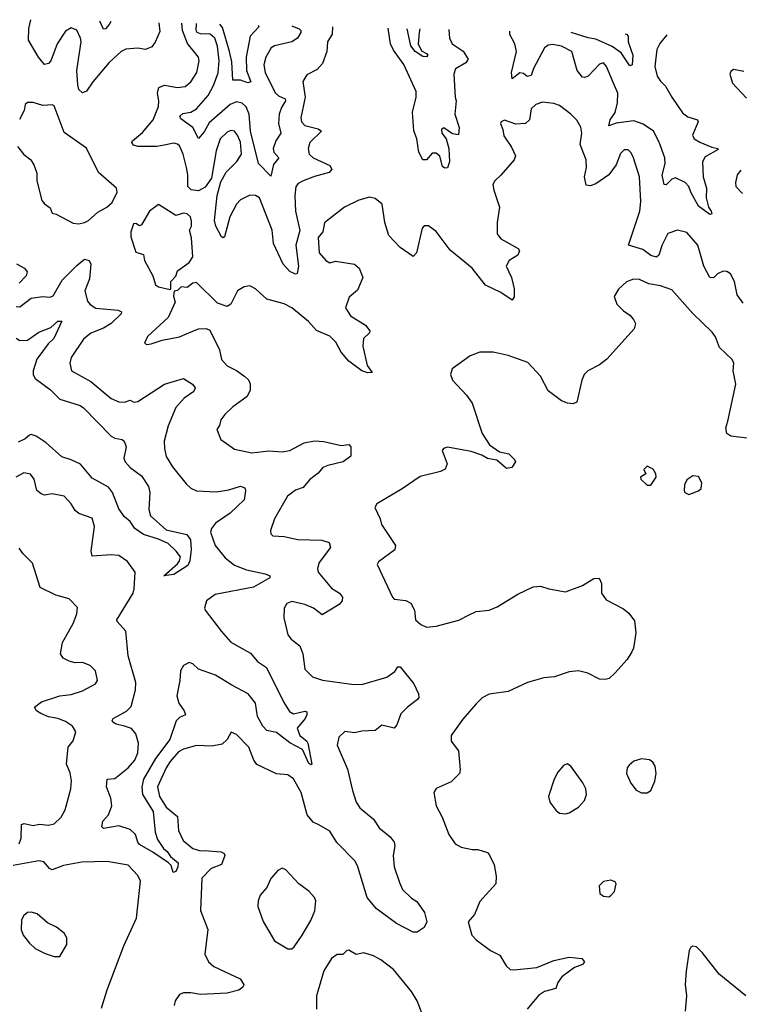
# Model space of a CAD drawing. Extents: x 1921360 to 2014538, y 768294 to 907744.
# Tile 343 of 412: x 1938954 to 1942740, y 902131 to 907312. Entities that reach past the tile are written whole.
import ezdxf

# ---------------------------------------------------------------- set-up
doc = ezdxf.new("R2010")
doc.units = 0

msp = doc.modelspace()

# ---------------------------------------------------------------- linework, layer by layer
at = {"layer": '0CON10XD'}
for points in [[(1939686.5, 907296), (1939690.9, 907249.1), (1939666.9, 907193.1), (1939650, 907170), (1939615, 907155.5), (1939575, 907162.2), (1939512.8, 907157.2), (1939488.6, 907145), (1939425, 907086.5), (1939338.9, 906985), (1939305, 906935.7), (1939285, 906927.5), (1939265.4, 906945.4), (1939259.5, 906969.5), (1939255.3, 907045), (1939277.3, 907195), (1939274.5, 907215), (1939255, 907256.2), (1939225, 907268.6), (1939195, 907250.8), (1939151.2, 907185), (1939117.5, 907095), (1939105, 907081.1), (1939085, 907076.7), (1939052.9, 907115), (1939000, 907205), (1939001.5, 907265), (1939012, 907312)], [(1939433.1, 907302), (1939425, 907287.1), (1939405, 907264.3), (1939395, 907262.5), (1939376.1, 907303.4)], [(1940600.4, 907274.2), (1940597.5, 907235), (1940573.6, 907195), (1940570.5, 907145), (1940547.9, 907082.1), (1940519.2, 907050.8), (1940465, 907022), (1940443.1, 906986.9), (1940456, 906905), (1940432.9, 906795), (1940436.5, 906775), (1940455, 906755.5), (1940525, 906736.9), (1940541.4, 906725), (1940480.4, 906665), (1940471.8, 906635), (1940477.8, 906605), (1940498.9, 906585), (1940585.5, 906545.5), (1940595.7, 906525), (1940582.6, 906507.4), (1940505, 906486.9), (1940446, 906464), (1940419.5, 906450.5), (1940407.5, 906435), (1940402.2, 906385), (1940404.7, 906305), (1940428, 906202), (1940406.7, 906125), (1940420.4, 906015), (1940414.2, 905975.8), (1940405, 905973.3), (1940375, 905986.8), (1940339.4, 906025), (1940290.2, 906135), (1940282.9, 906205), (1940216.4, 906375), (1940195, 906387.5), (1940165, 906389.5), (1940115.3, 906364.7), (1940095, 906341.1), (1940060, 906275), (1940031.4, 906168.6), (1940025, 906164), (1940015, 906170), (1939985.9, 906225), (1939978.4, 906255), (1939992.6, 906387.4), (1940011.6, 906458.4), (1940040.2, 906509.8), (1940096.2, 906565), (1940121.2, 906605), (1940115, 906667.5), (1940100.3, 906705), (1940085, 906725.5), (1940065, 906728.2), (1940045, 906720.9), (1940008.5, 906685), (1939988, 906622), (1939962.6, 906477.4), (1939929.6, 906430.4), (1939895, 906411.4), (1939856.4, 906416.4), (1939838.2, 906435), (1939837.8, 906495), (1939830.7, 906535), (1939814.1, 906605), (1939795, 906648.1), (1939785, 906657.8), (1939765, 906663.1), (1939705, 906650.5), (1939675.2, 906644.8), (1939575, 906645.3), (1939552.3, 906652.3), (1939544.6, 906665), (1939548.2, 906675), (1939600.7, 906719.3), (1939656.7, 906785), (1939683.8, 906855), (1939686, 906885), (1939678.1, 906925), (1939685.4, 906955), (1939715, 906968.2), (1939785, 906956.1), (1939825, 906961.1), (1939855, 906984.3), (1939886.2, 907035), (1939898.5, 907095), (1939895.4, 907115), (1939837.5, 907187.5), (1939810.7, 907255), (1939806.7, 907293.1)], [(1940385, 907279.3), (1940424.7, 907264.7), (1940433.6, 907255), (1940433.2, 907245), (1940415.6, 907214.4), (1940385.5, 907195), (1940295.3, 907174.7), (1940276.6, 907163.4), (1940248.5, 907115), (1940239.1, 907075), (1940245, 907034.3), (1940297.8, 906927.8), (1940315, 906910.6), (1940350.6, 906895), (1940352.3, 906885), (1940330.6, 906850.6), (1940318.9, 906815), (1940315.3, 906765), (1940327.7, 906715), (1940300.8, 906675), (1940287.1, 906635), (1940290.5, 906615), (1940316.7, 906585), (1940289.8, 906550.2), (1940275, 906489.2), (1940211.2, 906555), (1940167.7, 906725), (1940161.3, 906815), (1940145, 906852.9), (1940125, 906873.4), (1940095, 906879.5), (1940061.9, 906865), (1939950.7, 906769.3), (1939925, 906722.7), (1939895, 906687.5), (1939864.8, 906744.8), (1939801.2, 906791.2), (1939796.9, 906805), (1939811.6, 906818.4), (1939855, 906825.8), (1939885, 906842.2), (1939945, 906913.3), (1939974.2, 906965.8), (1939998.2, 907031.8), (1940003.9, 907095), (1939995, 907172.9), (1939979.8, 907215), (1939955.5, 907235.5), (1939905, 907238.4), (1939888.5, 907245), (1939883.3, 907255), (1939884.2, 907291.3)], [(1940208.4, 907283.5), (1940212.2, 907275), (1940166.2, 907225), (1940145.2, 907115), (1940147.8, 907045), (1940170.8, 906985), (1940155, 906979.1), (1940115, 906993.3), (1940075, 906993.8), (1940069.5, 907089.5), (1940057, 907145), (1940021.1, 907271.1), (1940007.7, 907288.3)], [(1941212.4, 907259.6), (1941214.6, 907215), (1941228.9, 907185), (1941287.1, 907147.1), (1941312.9, 907105), (1941302.2, 907085), (1941246.9, 907053.1), (1941238.2, 907025), (1941244.6, 906905), (1941250.9, 906885), (1941243.2, 906815), (1941267, 906745), (1941263.3, 906706.7), (1941231.9, 906711.9), (1941185, 906742.5), (1941173.1, 906735), (1941174.4, 906715), (1941197.8, 906685), (1941212.7, 906635), (1941216.2, 906563.8), (1941205, 906533.3), (1941190.7, 906530.7), (1941178.8, 906538.8), (1941165, 906593.3), (1941145, 906610), (1941125, 906610), (1941095, 906573.8), (1941075, 906574), (1941054.4, 906615), (1941043.5, 906685), (1941027.8, 906727.8), (1941020.8, 906825), (1941040.4, 906905), (1941039.6, 906935), (1940975, 907075.6), (1940921.2, 907151.2), (1940904.7, 907185), (1940892.1, 907267.2)], [(1941058.9, 907263.3), (1941055.5, 907245), (1941051.2, 907185), (1941067.6, 907147.6), (1941094.2, 907135), (1941101.9, 907125), (1941095, 907115.8), (1941075, 907117.5), (1941035, 907145.4), (1941012.4, 907175), (1940993.3, 907264.8)], [(1942359.6, 907232.3), (1942322.9, 907187.1), (1942307.3, 907155), (1942296.2, 907066.2), (1942308.9, 907015), (1942325, 906988.6), (1942352.7, 906962.7), (1942384.5, 906905), (1942442.3, 906822.3), (1942470.1, 906800.1), (1942520.8, 906785), (1942523.3, 906775), (1942494.6, 906704.6), (1942503.1, 906685), (1942531.9, 906668.1), (1942595, 906640.9), (1942627.5, 906635), (1942628.8, 906628.8), (1942560.1, 906589.9), (1942546.3, 906563.7), (1942549.4, 906485), (1942568.5, 906425), (1942565.6, 906375), (1942577.5, 906325), (1942592.5, 906305), (1942595, 906290), (1942585, 906287.5), (1942525, 906331.1), (1942485, 906404.2), (1942474.6, 906435), (1942455, 906456.2), (1942405, 906480), (1942385, 906472.2), (1942355, 906442.9), (1942345, 906444.2), (1942334.7, 906494.7), (1942349.7, 906555), (1942347.9, 906585), (1942318.2, 906668.2), (1942288.2, 906725), (1942235, 906762.7), (1942185, 906780.5), (1942092, 906768), (1942054.4, 906754.4), (1942061.2, 906785), (1942087, 906823), (1942100.3, 906875), (1942101.4, 906925), (1942077.7, 906977.7), (1942041.2, 907065), (1942025, 907085.7), (1942005, 907078.6), (1941945, 907015.5), (1941925, 907007.3), (1941915, 907009.6), (1941887.2, 907045), (1941858.9, 907145), (1941805, 907172.7), (1941758.9, 907181.1), (1941735, 907178.5), (1941715, 907163.1), (1941658.2, 907055), (1941645, 907017.9), (1941625, 907013.2), (1941605, 907028.4), (1941585, 907032.4), (1941545, 907001.5), (1941541.8, 907035), (1941568, 907145), (1941558.5, 907185), (1941533.8, 907233.8), (1941532.1, 907252)], [(1942139, 907237.5), (1942146.7, 907235), (1942155.6, 907225.6), (1942155.5, 907195), (1942180.4, 907125), (1942177.1, 907075), (1942165, 907070), (1942118.1, 907138.1), (1942071.5, 907171.5), (1941985, 907209.8), (1941945, 907215.9), (1941854.8, 907244.3)], [(1942765, 907040), (1942710.7, 907049.3), (1942695, 907040), (1942690, 907025), (1942705, 906977.5), (1942778.8, 906898.8)], [(1939265, 906238.2), (1939295, 906244.5), (1939315.7, 906255), (1939365, 906299.4), (1939412, 906325), (1939439.7, 906350.3), (1939467.5, 906405), (1939463.3, 906425), (1939368, 906508), (1939305.5, 906635.5), (1939188.1, 906718.1), (1939135, 906858.8), (1939125, 906863.8), (1939075, 906861.2), (1939025, 906876.2), (1938994.1, 906875.9), (1938983.3, 906865), (1938976.7, 906835), (1938953.6, 906786.4)], [(1942760.7, 905820.7), (1942728.6, 905865), (1942714.6, 905935), (1942694.3, 905975), (1942675, 905987.1), (1942655, 905989.2), (1942625, 905974.4), (1942605, 905953.3), (1942585, 905955.6), (1942554.6, 906015), (1942521.9, 906125), (1942465, 906192.5), (1942415.8, 906204.2), (1942365, 906187.1), (1942335, 906128), (1942317.8, 906072.2), (1942305, 906061.9), (1942275, 906070.5), (1942232.8, 906102.8), (1942158, 906125), (1942216.4, 906305), (1942222.5, 906355), (1942215.4, 906485), (1942184.5, 906584.5), (1942172.1, 906612.1), (1942155, 906627.5), (1942135, 906627.5), (1942115, 906608), (1942091.9, 906548.1), (1942054, 906496), (1941985, 906447.5), (1941955, 906438.1), (1941935, 906442), (1941925.5, 906485), (1941936.1, 906535), (1941935.4, 906575), (1941902.8, 906655), (1941911.5, 906715), (1941906.4, 906746.4), (1941885, 906783.3), (1941853.3, 906815), (1941795, 906861.2), (1941765, 906871.2), (1941705, 906878), (1941670, 906865), (1941645, 906843.3), (1941635.6, 906785), (1941615, 906766.5), (1941565, 906762), (1941505, 906782.5), (1941487.5, 906775), (1941483.3, 906765), (1941496.2, 906735), (1941500.5, 906700.5), (1941542.1, 906642.1), (1941561.9, 906595), (1941555.5, 906574.5), (1941485.6, 906494.4), (1941453.3, 906465), (1941443.8, 906445), (1941448, 906415), (1941477.8, 906325), (1941465.9, 906244.1), (1941465.8, 906185), (1941485, 906159.2), (1941577.4, 906107.4), (1941584.3, 906095), (1941575, 906072.9), (1941530, 906045), (1941514.2, 906015), (1941542.5, 905955), (1941555.6, 905895), (1941555.6, 905854.4), (1941545, 905836.7), (1941485.7, 905875.7), (1941404.6, 905914.6), (1941334, 906004), (1941219.5, 906099.5), (1941145, 906197.1), (1941105, 906228), (1941082.3, 906227.7), (1941071.2, 906215), (1941041.2, 906085), (1941025, 906066.7), (1940955, 906112.5), (1940896.4, 906176.4), (1940875.5, 906245), (1940861.7, 906341.7), (1940825, 906370.8), (1940795, 906378.8), (1940738.3, 906361.7), (1940662.5, 906325), (1940583.8, 906265), (1940557.7, 906242.3), (1940548.8, 906195), (1940523.6, 906166.4), (1940529.5, 906085), (1940564, 906045), (1940585, 906032.2), (1940615, 906040.6), (1940715, 906026.4), (1940740, 906005), (1940759.2, 905955), (1940732, 905888), (1940688, 905852), (1940667.5, 905795), (1940695, 905753.3), (1940774, 905704), (1940796.9, 905675), (1940794.2, 905665), (1940763.1, 905635), (1940760, 905595), (1940782.6, 905492.6), (1940808.8, 905455), (1940785, 905453.5), (1940755, 905464.3), (1940685.7, 905515), (1940645, 905562.5), (1940618, 905615), (1940585, 905646.9), (1940515, 905676.9), (1940474.1, 905724.1), (1940385, 905795.5), (1940345, 905816.4), (1940255, 905840.6), (1940195, 905896.2), (1940165, 905912.5), (1940135, 905906.7), (1940100, 905885), (1940065.7, 905814.3), (1940045, 905802.5), (1939995, 905820.8), (1939885, 905930), (1939864.3, 905925.7), (1939835, 905902), (1939803.6, 905906.4), (1939785, 905887.5), (1939767, 905883), (1939762.3, 905857.7), (1939771.2, 905825), (1939734.4, 905745.6), (1939625.8, 905645), (1939610, 905610), (1939622.3, 905602.3), (1939645, 905605.7), (1939703.9, 905626.1), (1939795, 905642.9), (1939835, 905660), (1939895, 905685.8), (1939935, 905687.8), (1939955, 905678.6), (1940005.5, 905575), (1940015, 905523.8), (1940045, 905490.8), (1940095, 905466.9), (1940138.6, 905435), (1940157.2, 905417.2), (1940166.5, 905396.5), (1940166.9, 905363.1), (1940150.5, 905329.5), (1940075.8, 905275), (1940032.5, 905235), (1940013, 905207), (1940005, 905177.5), (1939991.2, 905155), (1940013, 905103), (1940085, 905052), (1940175, 905032.2), (1940265, 905043.8), (1940335, 905038.8), (1940374.6, 905045.4), (1940451.2, 905085), (1940505, 905096.8), (1940555, 905092.1), (1940645, 905070.8), (1940685, 905077.1), (1940695.9, 905064.1), (1940696.7, 905015), (1940656.7, 904985), (1940575.7, 904965.7), (1940548.6, 904955), (1940525, 904926.5), (1940479, 904891), (1940445, 904850), (1940405, 904836.4), (1940362.9, 904805), (1940294, 904685), (1940273.8, 904625), (1940276.1, 904606.1), (1940286.2, 904596.2), (1940345, 904592.2), (1940416.7, 904576.7), (1940543.7, 904573.7), (1940581.5, 904561.5), (1940590, 904535), (1940530, 904455), (1940521.5, 904425), (1940524.3, 904405.7), (1940595, 904320), (1940637.1, 904295), (1940653.2, 904273.2), (1940651.1, 904255), (1940635, 904235.6), (1940545, 904180), (1940500, 904215), (1940454.5, 904234.5), (1940385, 904250), (1940359.7, 904240.3), (1940345.7, 904215), (1940344.2, 904165), (1940364.4, 904075), (1940382.3, 904052.3), (1940427.5, 904017.5), (1940444.3, 903975), (1940454.5, 903894.5), (1940495, 903854.2), (1940546.8, 903836.8), (1940700, 903815), (1940755, 903813.8), (1940885, 903853.3), (1940927.3, 903882.7), (1940944, 903906), (1940955, 903906.5), (1941027.6, 903817.6), (1941051.9, 903765), (1941054.1, 903745.9), (1941047.1, 903735), (1940994.5, 903695), (1940960.1, 903659.9), (1940938.9, 903601.1), (1940925, 903584), (1940859.3, 903600.7), (1940825, 903571.4), (1940755, 903568.5), (1940715, 903559.6), (1940665, 903566.2), (1940632.8, 903537.2), (1940624.5, 903495), (1940679.1, 903369.1), (1940705.9, 903255.9), (1940724.4, 903195), (1940743.5, 903165), (1940815.6, 903105), (1940845, 903060.5), (1940902.9, 903012.9), (1940924.4, 902985), (1940927.9, 902965), (1940918.8, 902915), (1940924.4, 902855), (1940951.5, 902771.5), (1940968, 902735), (1941015, 902689.2), (1941042.7, 902672.7), (1941084.2, 902614.2), (1941095.7, 902565), (1941081.5, 902535), (1941045, 902510.9), (1941025, 902510.4), (1940936.9, 902556.9), (1940829.2, 902635), (1940782.8, 902692.8), (1940733.6, 902855), (1940718.9, 902885), (1940622.1, 902982.1), (1940585, 903041.9), (1940527.5, 903075), (1940498.9, 903088.9), (1940467.3, 903127.3), (1940435, 903246.2), (1940395, 903317.5), (1940365, 903339.2), (1940305, 903344), (1940202.3, 903392.3), (1940185.5, 903415), (1940159.4, 903485), (1940095, 903551.2), (1940067, 903563), (1940046.2, 903525), (1940020, 903500), (1939965, 903489.1), (1939885, 903493.8), (1939815, 903473.9), (1939790.1, 903459.9), (1939745, 903407.9), (1939724.9, 903375.1), (1939679.1, 903275), (1939690, 903225), (1939725, 903168.9), (1939785, 903119.2), (1939789.7, 903045), (1939813.9, 902993.9), (1939865, 902951.1), (1939905, 902939.3), (1939925, 902941.3), (1940013.3, 902933.3), (1940029.4, 902925), (1940032.5, 902915), (1940015, 902867.1), (1939961.1, 902845), (1939912.5, 902795), (1939904.5, 902625), (1939943.3, 902525), (1939927.5, 902395), (1939947.5, 902355), (1939975, 902329.2), (1940113.8, 902265), (1940133.3, 902235), (1940128, 902222), (1940106.7, 902205), (1940045, 902189.5), (1939905, 902183.1), (1939855, 902192.1), (1939815, 902191.5), (1939795, 902182.9), (1939771.3, 902148.7), (1939766.9, 902125)], [(1938942.5, 906645), (1938975, 906603.3), (1939012.5, 906575), (1939030, 906545), (1939043.3, 906505), (1939043.8, 906465), (1939070.5, 906360.5), (1939085, 906342.5), (1939115, 906322.5), (1939123.9, 906293.9), (1939145, 906288.8), (1939235, 906241.1), (1939265, 906238.2)], [(1942749.3, 906520.7), (1942729.5, 906495), (1942720.6, 906455), (1942722.9, 906435), (1942757.2, 906397.2)], [(1939745, 905892.5), (1939750, 905895), (1939750, 905935), (1939775, 905963.3), (1939785, 905990), (1939845.7, 906034.3), (1939864.3, 906065), (1939857.5, 906165), (1939848, 906205), (1939857.1, 906225), (1939857.6, 906252.4), (1939852, 906275), (1939835, 906290), (1939815, 906294.6), (1939775, 906282.5), (1939685, 906340), (1939636.1, 906303.9), (1939595, 906232.5), (1939585, 906226.7), (1939565, 906240), (1939552.7, 906237.3), (1939538.6, 906195), (1939538.7, 906168.7), (1939565, 906088.8), (1939606.1, 906076.1), (1939611.2, 906045), (1939653.8, 905965), (1939667.7, 905917.7), (1939685, 905906.2), (1939745, 905892.5)], [(1938935, 905802.9), (1938955, 905801.4), (1939013.7, 905846.3), (1939075, 905855.7), (1939115, 905852.5), (1939130.3, 905859.7), (1939178.2, 905941.8), (1939255, 906018.8), (1939295, 906051.4), (1939320, 906045), (1939328.1, 906025), (1939320.9, 905949.1), (1939296.7, 905885), (1939310.1, 905830.1), (1939325, 905812.7), (1939355, 905794.7), (1939472.8, 905782.8), (1939490, 905775), (1939488.6, 905765), (1939435, 905712.8), (1939395, 905688.6), (1939327.4, 905662.6), (1939289.8, 905630.2), (1939224.4, 905535), (1939217.1, 905505), (1939225.8, 905465), (1939327.5, 905407.5), (1939435, 905318.5), (1939475, 905301.8), (1939505, 905300), (1939535, 905310), (1939555, 905299.5), (1939575, 905303.6), (1939715, 905394.6), (1939815, 905424.3), (1939864, 905395), (1939877.5, 905375), (1939870, 905355), (1939819.8, 905320.2), (1939775, 905272.2), (1939734.4, 905175), (1939714.5, 905095), (1939715.5, 905055), (1939724, 905014), (1939758.7, 904958.7), (1939830.2, 904870.2), (1939855, 904847.5), (1939883.8, 904833.8), (1939987, 904827), (1940055, 904838.8), (1940115, 904857.7), (1940138.9, 904848.9), (1940142.2, 904832.2), (1940135.6, 904785), (1940060.9, 904715), (1939985, 904662.2), (1939963.5, 904635), (1939958.5, 904615), (1939982.1, 904545), (1940035, 904480.5), (1940085, 904441.2), (1940147.6, 904417.6), (1940245.5, 904395.5), (1940270, 904385), (1940270, 904375), (1940185, 904325.5), (1939982.8, 904287.2), (1939936.2, 904255), (1939927.1, 904215), (1939930, 904205), (1940015, 904092.5), (1940065, 904036.5), (1940168.2, 903978.2), (1940205.6, 903935), (1940252.9, 903902.9), (1940341.9, 903721.9), (1940372.7, 903672.7), (1940395, 903660), (1940454.4, 903674.4), (1940465, 903670), (1940465.6, 903655), (1940455.8, 903635), (1940413.3, 903585), (1940427.5, 903545), (1940465, 903516.6), (1940470.8, 903505), (1940491.2, 903395), (1940485, 903391.4), (1940475, 903398.6), (1940441.4, 903471.4), (1940375, 903507.2), (1940305, 903560.7), (1940255, 903572.3), (1940233.1, 903595), (1940205.2, 903645), (1940194, 903715), (1940155.6, 903765.6), (1940069.6, 903809.6), (1939985, 903862.9), (1939895, 903894.2), (1939865, 903923.3), (1939845, 903928.8), (1939815, 903913.3), (1939800, 903885), (1939796.7, 903835), (1939780.4, 903755), (1939791.2, 903715), (1939819.5, 903675), (1939825.7, 903655), (1939795, 903640), (1939777.3, 903622.7), (1939743.6, 903525), (1939667.9, 903425), (1939606, 903315), (1939596, 903275), (1939599.2, 903235), (1939656.7, 903145), (1939667, 903037), (1939678.4, 902998.4), (1939710.3, 902950.3), (1939730, 902935), (1939748, 902908), (1939787.6, 902875), (1939786.7, 902855), (1939775, 902829.2), (1939761.2, 902825), (1939751, 902861), (1939736.2, 902876.2), (1939655, 902932.1), (1939585, 902971.2), (1939574.7, 902985), (1939563.3, 903025), (1939535, 903051.1), (1939475, 903071.1), (1939395, 903056.2), (1939386.2, 903065), (1939391.5, 903095), (1939421.2, 903128.8), (1939439.2, 903175), (1939433.8, 903215), (1939410, 903275), (1939414.3, 903315), (1939455, 903319.7), (1939524.3, 903375), (1939559.2, 903415), (1939575.2, 903455), (1939579, 903505), (1939564.4, 903554.4), (1939542.1, 903582.1), (1939505.3, 903594.7), (1939460.8, 903605), (1939444.5, 903615), (1939440.6, 903625), (1939446, 903635), (1939515, 903673.8), (1939541.2, 903698.8), (1939563.6, 903785), (1939564.2, 903825), (1939524.7, 903965), (1939512.9, 904095), (1939467.5, 904145), (1939465.7, 904155), (1939550.4, 904295), (1939557, 904317), (1939560.8, 904405), (1939520.7, 904460.7), (1939475, 904492.5), (1939435, 904496.7), (1939335, 904488.8), (1939329.5, 904515), (1939347.5, 904645), (1939335, 904690), (1939265, 904714), (1939245, 904728.8), (1939225, 904763.8), (1939187.5, 904805), (1939125, 904817.1), (1939085, 904809.5), (1939067.6, 904817.6), (1939044.4, 904835), (1939029.4, 904895), (1939010.2, 904920.2), (1938975, 904927.1), (1938933.5, 904905)], [(1938937.6, 906027.6), (1938979.4, 906005), (1938993.3, 905985), (1938987.8, 905965), (1938951.9, 905925)], [(1942795, 905109.2), (1942695, 905121.1), (1942675, 905134.2), (1942670, 905165), (1942679.6, 905200.4), (1942722.2, 905395), (1942707.8, 905465), (1942711.4, 905505), (1942703.2, 905523.2), (1942637, 905587), (1942615, 905643.3), (1942598.3, 905668.3), (1942495, 905765.8), (1942385, 905890.8), (1942325, 905912.2), (1942265, 905921.5), (1942215, 905944.5), (1942183.6, 905946.4), (1942147.5, 905932.5), (1942105.5, 905894.5), (1942081.2, 905855), (1942096.2, 905815), (1942130.9, 905780.9), (1942165, 905758), (1942183.8, 905735), (1942193.6, 905713.6), (1942187.5, 905685), (1942043.8, 905525), (1942004.2, 905495.8), (1941943.3, 905465), (1941923.8, 905445), (1941912.5, 905415), (1941885, 905300), (1941865, 905290.8), (1941836.1, 905293.9), (1941805, 905306.2), (1941735, 905359.2), (1941695, 905436), (1941627.9, 905507.9), (1941525, 905545.6), (1941445, 905562.9), (1941375, 905562.9), (1941325, 905544), (1941230, 905475), (1941221.2, 905445), (1941232, 905415), (1941305, 905336.2), (1941334, 905295), (1941388.1, 905135), (1941426.2, 905075), (1941478.3, 905038.3), (1941527, 905027), (1941557.7, 904997.7), (1941563.3, 904985), (1941544.1, 904955.9), (1941515, 904950), (1941465, 904994), (1941415, 905002.5), (1941385, 905020), (1941329.4, 905039.4), (1941205, 905063.3), (1941183.9, 905056.1), (1941177.5, 905045), (1941203.8, 904975), (1941192.7, 904947.3), (1941167.5, 904935), (1941061.7, 904908.3), (1940967, 904843), (1940832.5, 904765), (1940823.3, 904745), (1940851.2, 904685), (1940858, 904655), (1940930.8, 904545), (1940928.3, 904521.7), (1940841.1, 904458.9), (1940834.2, 904445), (1940915, 904273.3), (1940925, 904263.3), (1940985, 904256), (1941011.2, 904241.2), (1941030.8, 904205), (1941036.2, 904155), (1941065, 904128.8), (1941095, 904116.2), (1941145, 904120), (1941265, 904153.1), (1941318.9, 904181.1), (1941355, 904198.5), (1941425, 904205.7), (1941467, 904223), (1941575, 904289.2), (1941655, 904328.1), (1941695, 904332), (1941737.3, 904317.3), (1941825, 904301.4), (1941915, 904334.2), (1941975, 904371.4), (1942003.8, 904373.8), (1942015.9, 904345.9), (1942015.8, 904295), (1942039.7, 904259.7), (1942131.7, 904211.7), (1942159.7, 904189.7), (1942189.5, 904149.5), (1942196, 904085), (1942184, 904005), (1942175.7, 903985), (1942150, 903945), (1942085, 903873.3), (1942055, 903846.2), (1942035, 903840), (1942005, 903842), (1941943, 903873), (1941895, 903885.7), (1941845, 903880.8), (1941767.5, 903855), (1941711.8, 903848.2), (1941626.3, 903823.7), (1941525, 903776.4), (1941425, 903762.9), (1941387, 903743), (1941355, 903712), (1941285, 903630.8), (1941224, 903545), (1941223.8, 903515), (1941262, 903465), (1941271.4, 903365), (1941267.5, 903345), (1941225, 903302), (1941145, 903267.5), (1941133.3, 903245), (1941146, 903175), (1941177.5, 903115), (1941212, 903025), (1941245.9, 902975.9), (1941277.7, 902957.7), (1941335, 902945.8), (1941365, 902946), (1941415, 902929.4), (1941426.6, 902916.6), (1941449.8, 902865), (1941461.1, 902805), (1941458.9, 902765), (1941375, 902672), (1941346.6, 902603.4), (1941314.2, 902565), (1941332.9, 902495), (1941355, 902470), (1941430.8, 902415), (1941480.2, 902390.2), (1941513.9, 902333.9), (1941534.6, 902314.6), (1941555, 902311.8), (1941675, 902324.3), (1941765, 902361.5), (1941845, 902380), (1941911.3, 902371.3), (1941926, 902355), (1941915, 902340), (1941874, 902325), (1941806, 902275), (1941786, 902245), (1941775, 902214), (1941715, 902199.2), (1941683.4, 902176.6), (1941624.5, 902105.5)], [(1938935, 905635.4), (1938955, 905624), (1938995, 905625.3), (1939055, 905667.5), (1939117.6, 905692.4), (1939155, 905725.3), (1939175.8, 905725.8), (1939133.6, 905635), (1939103, 905607), (1939044.8, 905525), (1939023.9, 905463.9), (1939024.1, 905444.1), (1939035, 905424.5), (1939115.5, 905365), (1939165.2, 905315.2), (1939271.6, 905281.6), (1939290.1, 905270.1), (1939435, 905120), (1939455, 905110), (1939493.1, 905103.1), (1939504.4, 905094.4), (1939514.4, 905064.4), (1939501.8, 905005), (1939508.2, 904985), (1939534.5, 904955), (1939595, 904911.8), (1939631.8, 904855), (1939638.7, 904825), (1939633.5, 904735), (1939641.7, 904701.7), (1939725, 904627.9), (1939833, 904603), (1939852.9, 904575), (1939856.2, 904525), (1939848.8, 904465), (1939839.2, 904440.8), (1939765, 904393.1), (1939712.5, 904385), (1939785, 904448.1), (1939795.5, 904465), (1939799.4, 904485), (1939776.9, 904515), (1939735, 904556.1), (1939685, 904578.9), (1939605, 904602.5), (1939559.2, 904635), (1939535, 904671.9), (1939505.4, 904695.4), (1939475, 904738.6), (1939442.5, 904825), (1939422, 904852), (1939335, 904900), (1939273.9, 904973.9), (1939225, 904996.8), (1939175, 905011.5), (1939093.5, 905085), (1939041.4, 905121.4), (1939015, 905129.4), (1939005, 905125.8), (1938982.7, 905107.3), (1938945, 905089.6)], [(1942275, 904862.5), (1942302.5, 904905), (1942301.7, 904921.7), (1942286.4, 904946.4), (1942255, 904962.5), (1942237.5, 904945), (1942248.3, 904921.7), (1942220, 904905), (1942222.5, 904895), (1942255, 904862.5), (1942275, 904862.5)], [(1942475, 904813.8), (1942525, 904833.3), (1942540, 904845), (1942542.5, 904875), (1942525, 904907.5), (1942495, 904912.5), (1942465, 904890), (1942452.5, 904865), (1942450, 904835), (1942454.1, 904824.1), (1942475, 904813.8)], [(1938950.6, 902975), (1938961.1, 903005), (1938963.6, 903076.4), (1938977.3, 903082.7), (1939025, 903072.5), (1939058.5, 903078.5), (1939105, 903072.9), (1939135, 903081.1), (1939172.9, 903115), (1939193.3, 903155), (1939222.9, 903265), (1939226.6, 903306.6), (1939219.8, 903349.8), (1939200, 903395), (1939208.8, 903485), (1939235, 903517.5), (1939250, 903565), (1939232, 903595), (1939195, 903619.4), (1939155, 903635.6), (1939105, 903643.5), (1939065, 903661.2), (1939042.5, 903675), (1939032.5, 903695), (1939067.8, 903722.2), (1939165, 903753.8), (1939225, 903761.5), (1939285, 903780), (1939352.3, 903817.7), (1939363.8, 903835), (1939352, 903885), (1939325, 903914), (1939285, 903930), (1939245, 903927.1), (1939215, 903937.1), (1939183.1, 903953.1), (1939168.2, 903975), (1939178.5, 904035), (1939235.6, 904135), (1939254.2, 904185), (1939258.3, 904218.3), (1939214.1, 904264.1), (1939143.2, 904283.2), (1939061.4, 904325), (1939022.1, 904452.1), (1938971.7, 904501.7), (1938950.9, 904530.9)], [(1941825, 903133.3), (1941845, 903138.8), (1941895, 903168.8), (1941925, 903203.8), (1941935.8, 903235), (1941932, 903265), (1941917, 903297), (1941853.9, 903383.9), (1941835, 903396.7), (1941815, 903387.5), (1941785, 903352.5), (1941766.2, 903315), (1941736.7, 903225), (1941743.3, 903195), (1941775, 903153.3), (1941795, 903136.7), (1941825, 903133.3)], [(1942255, 903243.8), (1942275, 903256.7), (1942295.4, 903304.6), (1942302.2, 903345), (1942297.5, 903385), (1942285.9, 903405.9), (1942268.3, 903418.3), (1942225, 903423.3), (1942185, 903410), (1942160.5, 903389.5), (1942151.2, 903375), (1942146.7, 903345), (1942168.8, 903295), (1942198.3, 903258.3), (1942225, 903244), (1942255, 903243.8)], [(1939415, 902208), (1939501.2, 902438.8), (1939567.9, 902585), (1939588.8, 902778.8), (1939575, 902808.8), (1939525, 902862.5), (1939415, 902882.5), (1939281.7, 902878.3), (1939185, 902862.2), (1939125, 902838.2), (1939110, 902845), (1939080, 902880), (1939055, 902886.2), (1938919.1, 902860.9)], [(1940385, 902423.8), (1940397.3, 902432.7), (1940440, 902495), (1940485, 902572.5), (1940507, 902623), (1940512, 902675), (1940505, 902693.3), (1940475, 902726.2), (1940423.3, 902765), (1940355, 902838.8), (1940335, 902846.7), (1940312.5, 902835), (1940275, 902792.5), (1940253.8, 902745), (1940220, 902705), (1940208, 902675), (1940206.1, 902646.1), (1940235, 902567.5), (1940293.8, 902465), (1940365, 902423.8), (1940385, 902423.8)], [(1942053.6, 902696.4), (1942065, 902703.3), (1942083.3, 902725), (1942093.3, 902765), (1942086.7, 902775), (1942065, 902783.8), (1942025, 902778), (1942003.3, 902755), (1942006.7, 902715), (1942025, 902700), (1942053.6, 902696.4)], [(1939165, 902382.5), (1939202.5, 902445), (1939201.7, 902481.7), (1939187.5, 902505), (1939147.3, 902537.3), (1939100.6, 902560.6), (1939045, 902608), (1939015, 902616), (1938995, 902613.8), (1938975, 902598.8), (1938962.5, 902575), (1938961.4, 902525), (1938972.9, 902495), (1939005, 902452), (1939035, 902424), (1939088.3, 902398.3), (1939135, 902382.5), (1939165, 902382.5)], [(1941085.5, 902045), (1941045, 902148.8), (1941015, 902198.8), (1940920, 902315), (1940855, 902364.3), (1940815, 902385.6), (1940765, 902401.4), (1940725, 902392.9), (1940685, 902415.8), (1940675, 902413.8), (1940655, 902393.8), (1940625, 902393.8), (1940595, 902372.5), (1940555, 902307.5), (1940515.6, 902175), (1940515.7, 902105)], [(1942775, 902176.2), (1942635, 902290), (1942545, 902403.3), (1942515, 902433.3), (1942495, 902437.5), (1942485, 902432.5), (1942476.7, 902415), (1942460, 902305), (1942456.2, 902235), (1942462, 902175), (1942456.2, 902095)], [(1939385, 902110.8), (1939415, 902208)]]:
    msp.add_lwpolyline(points, dxfattribs=at)

doc.saveas('drawing.dxf')
